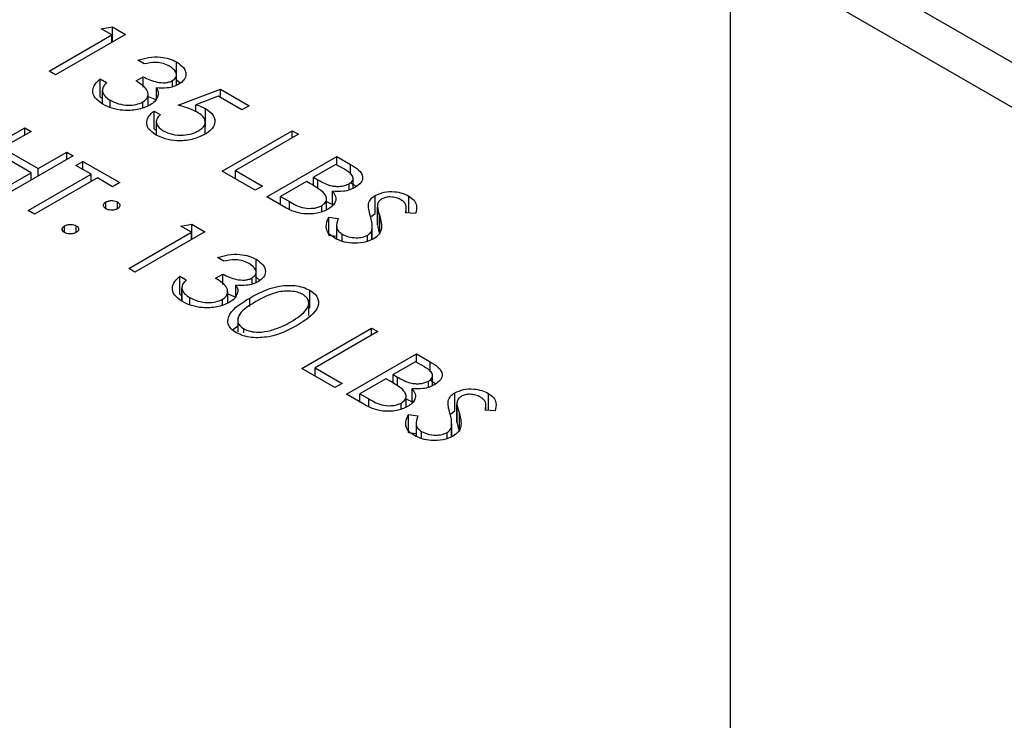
# Model space of a CAD drawing. Header units: inches. Extents: x 1880 to 2363, y -453 to -54.
# Tile 274 of 656: x 2069.403 to 2070.299, y -424.961 to -424.323. Entities that reach past the tile are written whole.
import ezdxf

# ---------------------------------------------------------------- set-up
doc = ezdxf.new("R2010")
doc.units = ezdxf.units.IN
doc.header["$LTSCALE"] = 0.5
doc.header["$MEASUREMENT"] = 0
doc.layers.add('DSS-M-S', color=53, linetype='Continuous')

msp = doc.modelspace()

# ---------------------------------------------------------------- linework, layer by layer
at = {"layer": 'DSS-M-S', "linetype": 'Continuous', "lineweight": 25}
for p, q in [((2070.07445, -424.22874), (2070.73155, -424.60808)), ((2070.7212, -424.64292), (2070.04945, -424.25513)), ((2070.04945, -424.25513), (2070.04945, -425.45953)), ((2069.47684, -424.33165), (2069.4871, -424.33004)), ((2069.48663, -424.3373), (2069.47684, -424.33165)), ((2069.4871, -424.33004), (2069.49887, -424.33683)), ((2069.4871, -424.34363), (2069.4871, -424.33004)), ((2069.42951, -424.37027), (2069.48663, -424.3373)), ((2069.49887, -424.33683), (2069.43523, -424.37357)), ((2069.48663, -424.3439), (2069.48663, -424.3373)), ((2069.516, -424.36368), (2069.51029, -424.36038)), ((2069.54555, -424.37823), (2069.54555, -424.3619)), ((2069.43523, -424.37357), (2069.42951, -424.37027)), ((2069.47602, -424.37734), (2069.48173, -424.38064)), ((2069.47602, -424.39367), (2069.47602, -424.37734)), ((2069.50866, -424.37922), (2069.51518, -424.37546)), ((2069.51518, -424.38497), (2069.51518, -424.37546)), ((2069.5454, -424.38315), (2069.5454, -424.37381)), ((2069.52708, -424.39515), (2069.52708, -424.38544)), ((2069.54192, -424.38451), (2069.54192, -424.37886)), ((2069.54555, -424.37823), (2069.54888, -424.38104)), ((2069.547, -424.40136), (2069.58535, -424.38676)), ((2069.58535, -424.38676), (2069.61146, -424.40183)), ((2069.58535, -424.3943), (2069.58535, -424.38676)), ((2069.47602, -424.39367), (2069.47786, -424.39473)), ((2069.47786, -424.38775), (2069.47786, -424.39991)), ((2069.47792, -424.39996), (2069.47792, -424.38859)), ((2069.51961, -424.40178), (2069.51961, -424.39116)), ((2069.51961, -424.39345), (2069.52708, -424.39626)), ((2069.58328, -424.3931), (2069.56312, -424.40079)), ((2069.60493, -424.4056), (2069.58328, -424.3931)), ((2069.48511, -424.40329), (2069.48511, -424.39672)), ((2069.51478, -424.40347), (2069.51478, -424.3983)), ((2069.56312, -424.40707), (2069.56312, -424.40079)), ((2069.57185, -424.42073), (2069.57185, -424.4044)), ((2069.61146, -424.40183), (2069.60493, -424.4056)), ((2069.52497, -424.40654), (2069.53068, -424.40984)), ((2069.52497, -424.42287), (2069.52497, -424.40654)), ((2069.34364, -424.45847), (2069.40728, -424.42173)), ((2069.40728, -424.42173), (2069.41299, -424.42503)), ((2069.40728, -424.42833), (2069.40728, -424.42173)), ((2069.52497, -424.42287), (2069.52704, -424.42406)), ((2069.52704, -424.41602), (2069.52704, -424.42776)), ((2069.57157, -424.42759), (2069.57157, -424.4167)), ((2069.41299, -424.42503), (2069.38688, -424.4401)), ((2069.58698, -424.46118), (2069.65062, -424.42444)), ((2069.65633, -424.42774), (2069.59922, -424.46071)), ((2069.65062, -424.42444), (2069.65633, -424.42774)), ((2069.65062, -424.43103), (2069.65062, -424.42444)), ((2069.38688, -424.4401), (2069.41952, -424.45894)), ((2069.41299, -424.46271), (2069.38036, -424.44387)), ((2069.45134, -424.44717), (2069.3877, -424.4839)), ((2069.41952, -424.45894), (2069.44563, -424.44387)), ((2069.44563, -424.44387), (2069.45134, -424.44717)), ((2069.44563, -424.45046), (2069.44563, -424.44387)), ((2069.62778, -424.48473), (2069.69142, -424.44799)), ((2069.69142, -424.44799), (2069.70383, -424.45516)), ((2069.69142, -424.45553), (2069.69142, -424.44799)), ((2069.45379, -424.45612), (2069.46031, -424.45235)), ((2069.46766, -424.46412), (2069.45379, -424.45612)), ((2069.46031, -424.45235), (2069.49377, -424.47166)), ((2069.46031, -424.45988), (2069.46031, -424.45235)), ((2069.6906, -424.45506), (2069.6702, -424.46683)), ((2069.69835, -424.45953), (2069.6906, -424.45506)), ((2069.70383, -424.46419), (2069.70383, -424.45516)), ((2069.38199, -424.48061), (2069.41299, -424.46271)), ((2069.41054, -424.49709), (2069.46766, -424.46412)), ((2069.41299, -424.4693), (2069.41299, -424.46271)), ((2069.47337, -424.46742), (2069.41626, -424.50039)), ((2069.41952, -424.46554), (2069.41952, -424.45894)), ((2069.46766, -424.47072), (2069.46766, -424.46412)), ((2069.48724, -424.47543), (2069.47337, -424.46742)), ((2069.61717, -424.47861), (2069.58698, -424.46118)), ((2069.59922, -424.46071), (2069.6237, -424.47484)), ((2069.59922, -424.46824), (2069.59922, -424.46071)), ((2069.6702, -424.46683), (2069.67404, -424.46905)), ((2069.6702, -424.47442), (2069.6702, -424.46683)), ((2069.70619, -424.47687), (2069.70619, -424.46784)), ((2069.49377, -424.47166), (2069.48724, -424.47543)), ((2069.6237, -424.47484), (2069.61717, -424.47861)), ((2069.66368, -424.4706), (2069.64001, -424.48426)), ((2069.66746, -424.47278), (2069.66368, -424.4706)), ((2069.67404, -424.47686), (2069.67404, -424.46905)), ((2069.70246, -424.47837), (2069.70246, -424.4727)), ((2069.70383, -424.47149), (2069.70916, -424.47518)), ((2069.64499, -424.49466), (2069.62778, -424.48473)), ((2069.64001, -424.48426), (2069.64815, -424.48895)), ((2069.64001, -424.49179), (2069.64001, -424.48426)), ((2069.68739, -424.49295), (2069.68739, -424.4795)), ((2069.72633, -424.49974), (2069.72633, -424.48341)), ((2069.75687, -424.49941), (2069.75687, -424.48389)), ((2069.48112, -424.49544), (2069.48112, -424.48932)), ((2069.49173, -424.49544), (2069.49173, -424.48932)), ((2069.64815, -424.4961), (2069.64815, -424.48895)), ((2069.67766, -424.49799), (2069.67766, -424.49267)), ((2069.68207, -424.49643), (2069.68207, -424.48643)), ((2069.7202, -424.49421), (2069.7202, -424.49106)), ((2069.72828, -424.49315), (2069.72828, -424.50948)), ((2069.72828, -424.51005), (2069.72828, -424.49372)), ((2069.41626, -424.50039), (2069.41054, -424.49709)), ((2069.68411, -424.50308), (2069.69272, -424.50432)), ((2069.68411, -424.51941), (2069.68411, -424.50308)), ((2069.72274, -424.50261), (2069.72633, -424.49974)), ((2069.7305, -424.51865), (2069.7305, -424.50232)), ((2069.76305, -424.4999), (2069.75397, -424.49918)), ((2069.75455, -424.49922), (2069.75455, -424.49477)), ((2069.44359, -424.51711), (2069.44359, -424.51099)), ((2069.4542, -424.51711), (2069.4542, -424.51099)), ((2069.54925, -424.51122), (2069.55951, -424.50961)), ((2069.55904, -424.51687), (2069.54925, -424.51122)), ((2069.55951, -424.50961), (2069.57128, -424.5164)), ((2069.55951, -424.5232), (2069.55951, -424.50961)), ((2069.69104, -424.51066), (2069.69104, -424.52291)), ((2069.72364, -424.5233), (2069.72364, -424.51171)), ((2069.72836, -424.50948), (2069.72828, -424.51005)), ((2069.50192, -424.54985), (2069.55904, -424.51687)), ((2069.57128, -424.5164), (2069.50764, -424.55314)), ((2069.55904, -424.52347), (2069.55904, -424.51687)), ((2069.68411, -424.51941), (2069.69104, -424.52041)), ((2069.69608, -424.52504), (2069.69608, -424.51851)), ((2069.71933, -424.52482), (2069.71933, -424.51948)), ((2069.7233, -424.52342), (2069.7233, -424.51456)), ((2069.58841, -424.54325), (2069.5827, -424.53995)), ((2069.61796, -424.5578), (2069.61796, -424.54147)), ((2069.50764, -424.55314), (2069.50192, -424.54985)), ((2069.54843, -424.55691), (2069.55414, -424.56021)), ((2069.54843, -424.57324), (2069.54843, -424.55691)), ((2069.58107, -424.55879), (2069.58759, -424.55503)), ((2069.58759, -424.56454), (2069.58759, -424.55503)), ((2069.61781, -424.56272), (2069.61781, -424.55338)), ((2069.59949, -424.57472), (2069.59949, -424.56501)), ((2069.61433, -424.56408), (2069.61433, -424.55843)), ((2069.61796, -424.5578), (2069.62129, -424.56062)), ((2069.54843, -424.57324), (2069.55027, -424.5743)), ((2069.55027, -424.56732), (2069.55027, -424.57948)), ((2069.55033, -424.57953), (2069.55033, -424.56816)), ((2069.59202, -424.58135), (2069.59202, -424.57073)), ((2069.59202, -424.57302), (2069.59949, -424.57583)), ((2069.6668, -424.586), (2069.6668, -424.56966)), ((2069.55752, -424.58286), (2069.55752, -424.57629)), ((2069.58719, -424.58304), (2069.58719, -424.57787)), ((2069.61204, -424.5844), (2069.61204, -424.57671)), ((2069.66589, -424.5927), (2069.66589, -424.57933)), ((2069.59654, -424.6057), (2069.60112, -424.60196)), ((2069.60112, -424.59455), (2069.60112, -424.60755)), ((2069.60661, -424.60833), (2069.60661, -424.60463)), ((2069.65939, -424.64075), (2069.72303, -424.60401)), ((2069.72874, -424.60731), (2069.67163, -424.64028)), ((2069.72303, -424.60401), (2069.72874, -424.60731)), ((2069.72303, -424.6106), (2069.72303, -424.60401)), ((2069.70019, -424.6643), (2069.76383, -424.62756)), ((2069.76383, -424.62756), (2069.77624, -424.63473)), ((2069.76383, -424.6351), (2069.76383, -424.62756)), ((2069.76301, -424.63463), (2069.74261, -424.6464)), ((2069.77076, -424.6391), (2069.76301, -424.63463)), ((2069.77624, -424.64376), (2069.77624, -424.63473)), ((2069.68958, -424.65818), (2069.65939, -424.64075)), ((2069.67163, -424.64028), (2069.69611, -424.65441)), ((2069.67163, -424.64781), (2069.67163, -424.64028)), ((2069.74261, -424.6464), (2069.74645, -424.64862)), ((2069.74261, -424.65399), (2069.74261, -424.6464)), ((2069.69611, -424.65441), (2069.68958, -424.65818)), ((2069.73609, -424.65017), (2069.71242, -424.66383)), ((2069.73987, -424.65236), (2069.73609, -424.65017)), ((2069.74645, -424.65643), (2069.74645, -424.64862)), ((2069.77487, -424.65794), (2069.77487, -424.65227)), ((2069.77624, -424.65106), (2069.78157, -424.65475)), ((2069.7786, -424.65644), (2069.7786, -424.64741)), ((2069.7174, -424.67423), (2069.70019, -424.6643)), ((2069.71242, -424.66383), (2069.72056, -424.66852)), ((2069.71242, -424.67136), (2069.71242, -424.66383)), ((2069.7598, -424.67252), (2069.7598, -424.65907)), ((2069.79874, -424.67931), (2069.79874, -424.66298)), ((2069.82928, -424.67898), (2069.82928, -424.66346)), ((2069.72056, -424.67567), (2069.72056, -424.66852)), ((2069.75007, -424.67756), (2069.75007, -424.67224)), ((2069.75448, -424.676), (2069.75448, -424.666)), ((2069.79261, -424.67378), (2069.79261, -424.67063)), ((2069.80069, -424.67272), (2069.80069, -424.68905)), ((2069.80069, -424.68962), (2069.80069, -424.67329)), ((2069.75652, -424.68265), (2069.76513, -424.68389)), ((2069.75652, -424.69898), (2069.75652, -424.68265)), ((2069.79515, -424.68218), (2069.79874, -424.67931)), ((2069.80291, -424.69822), (2069.80291, -424.68189)), ((2069.83546, -424.67947), (2069.82638, -424.67875)), ((2069.82696, -424.67879), (2069.82696, -424.67434)), ((2069.76346, -424.69023), (2069.76346, -424.70248)), ((2069.79605, -424.70287), (2069.79605, -424.69128)), ((2069.80077, -424.68905), (2069.80069, -424.68962)), ((2069.75652, -424.69898), (2069.76346, -424.69998)), ((2069.76849, -424.70461), (2069.76849, -424.69808)), ((2069.79175, -424.70439), (2069.79175, -424.69905)), ((2069.79571, -424.70299), (2069.79571, -424.69413))]:
    msp.add_line(p, q, dxfattribs=at)
for points, knots in [([(2069.51029, -424.36038), (2069.51347, -424.35939), (2069.51982, -424.35742), (2069.53009, -424.3571), (2069.53908, -424.35871), (2069.54339, -424.36083), (2069.54555, -424.3619)], [0, 0, 0, 0, 0.2802877, 0.5596797, 0.7797465, 1, 1, 1, 1]), ([(2069.5391, -424.36571), (2069.53731, -424.36483), (2069.53375, -424.36308), (2069.5253, -424.36188), (2069.51953, -424.363), (2069.516, -424.36368)], [0, 0, 0, 0, 0.280636, 0.560364, 1, 1, 1, 1]), ([(2069.54192, -424.37886), (2069.54326, -424.37772), (2069.54596, -424.37541), (2069.54521, -424.37022), (2069.54141, -424.36742), (2069.5391, -424.36571)], [0, 0, 0, 0, 0.278859, 0.560074, 1, 1, 1, 1]), ([(2069.54555, -424.3619), (2069.54785, -424.36355), (2069.55245, -424.36684), (2069.55452, -424.37276), (2069.55289, -424.37822), (2069.54936, -424.38086), (2069.5476, -424.38217)], [0, 0, 0, 0, 0.280085, 0.559868, 0.780099, 1, 1, 1, 1]), ([(2069.47848, -424.40043), (2069.47582, -424.39859), (2069.47049, -424.39493), (2069.46849, -424.38813), (2069.47092, -424.38211), (2069.47432, -424.37893), (2069.47602, -424.37734)], [0, 0, 0, 0, 0.279886, 0.558979, 0.779263, 1, 1, 1, 1]), ([(2069.51518, -424.37546), (2069.51911, -424.37734), (2069.525, -424.38016), (2069.53401, -424.38105), (2069.53898, -424.38026), (2069.54094, -424.37933), (2069.54192, -424.37886)], [0, 0, 0, 0, 0.4994185, 0.749016, 0.8745437, 1, 1, 1, 1]), ([(2069.48173, -424.38064), (2069.48046, -424.38204), (2069.4782, -424.38455), (2069.47801, -424.38736), (2069.47792, -424.38859)], [0, 0, 0, 0, 0.560694, 1, 1, 1, 1]), ([(2069.51478, -424.3983), (2069.51579, -424.39761), (2069.51783, -424.39622), (2069.51986, -424.39276), (2069.51942, -424.38617), (2069.51296, -424.382), (2069.50866, -424.37922)], [0, 0, 0, 0, 0.125587, 0.251191, 0.500605, 1, 1, 1, 1]), ([(2069.5476, -424.38217), (2069.54603, -424.38296), (2069.54288, -424.38454), (2069.5357, -424.38604), (2069.53035, -424.38567), (2069.52708, -424.38544)], [0, 0, 0, 0, 0.280508, 0.560792, 1, 1, 1, 1]), ([(2069.52708, -424.38544), (2069.52779, -424.38674), (2069.52905, -424.38907), (2069.5287, -424.39149), (2069.52854, -424.39256)], [0, 0, 0, 0, 0.5597945, 1, 1, 1, 1]), ([(2069.47792, -424.38859), (2069.4786, -424.39031), (2069.47983, -424.39338), (2069.48349, -424.3957), (2069.48511, -424.39672)], [0, 0, 0, 0, 0.558748, 1, 1, 1, 1]), ([(2069.52854, -424.39256), (2069.52782, -424.39439), (2069.52652, -424.39766), (2069.52271, -424.40017), (2069.52103, -424.40128)], [0, 0, 0, 0, 0.559419, 1, 1, 1, 1]), ([(2069.52103, -424.40128), (2069.51745, -424.40282), (2069.51029, -424.4059), (2069.49745, -424.40641), (2069.48645, -424.40436), (2069.48114, -424.40174), (2069.47848, -424.40043)], [0, 0, 0, 0, 0.279304, 0.558838, 0.779277, 1, 1, 1, 1]), ([(2069.48511, -424.39672), (2069.48746, -424.39791), (2069.49216, -424.40028), (2069.5008, -424.40145), (2069.50895, -424.40092), (2069.51283, -424.39917), (2069.51478, -424.3983)], [0, 0, 0, 0, 0.2805991, 0.5601509, 0.7803026, 1, 1, 1, 1]), ([(2069.56429, -424.40757), (2069.56131, -424.40618), (2069.556, -424.40368), (2069.54975, -424.40207), (2069.547, -424.40136)], [0, 0, 0, 0, 0.559416, 1, 1, 1, 1]), ([(2069.56312, -424.40079), (2069.56487, -424.40136), (2069.56801, -424.40239), (2069.57068, -424.40379), (2069.57185, -424.4044)], [0, 0, 0, 0, 0.560064, 1, 1, 1, 1]), ([(2069.57185, -424.4044), (2069.57457, -424.40634), (2069.58001, -424.41023), (2069.58097, -424.4174), (2069.57773, -424.42357), (2069.57328, -424.42651), (2069.57106, -424.42798)], [0, 0, 0, 0, 0.279688, 0.559025, 0.779292, 1, 1, 1, 1]), ([(2069.52644, -424.42811), (2069.52399, -424.42638), (2069.51909, -424.42291), (2069.5178, -424.41653), (2069.51992, -424.4109), (2069.52329, -424.408), (2069.52497, -424.40654)], [0, 0, 0, 0, 0.279625, 0.559019, 0.77938, 1, 1, 1, 1]), ([(2069.53068, -424.40984), (2069.52938, -424.41116), (2069.52677, -424.4138), (2069.52702, -424.41815), (2069.52933, -424.42181), (2069.53197, -424.42363), (2069.5333, -424.42454)], [0, 0, 0, 0, 0.28005, 0.559166, 0.779583, 1, 1, 1, 1]), ([(2069.56559, -424.42454), (2069.56756, -424.42314), (2069.57149, -424.42032), (2069.57198, -424.41509), (2069.56916, -424.41073), (2069.56591, -424.40863), (2069.56429, -424.40757)], [0, 0, 0, 0, 0.279539, 0.558617, 0.779047, 1, 1, 1, 1]), ([(2069.57106, -424.42798), (2069.56738, -424.42967), (2069.56004, -424.43305), (2069.54665, -424.43418), (2069.53483, -424.43227), (2069.52924, -424.4295), (2069.52644, -424.42811)], [0, 0, 0, 0, 0.279864, 0.559271, 0.779424, 1, 1, 1, 1]), ([(2069.5333, -424.42454), (2069.53596, -424.42575), (2069.54129, -424.42818), (2069.55096, -424.42874), (2069.55951, -424.42753), (2069.56356, -424.42554), (2069.56559, -424.42454)], [0, 0, 0, 0, 0.279617, 0.559357, 0.779559, 1, 1, 1, 1]), ([(2069.70383, -424.45516), (2069.7065, -424.45677), (2069.71181, -424.45996), (2069.71574, -424.46598), (2069.71397, -424.47182), (2069.71018, -424.47456), (2069.70828, -424.47593)], [0, 0, 0, 0, 0.281317, 0.559922, 0.779935, 1, 1, 1, 1]), ([(2069.70246, -424.4727), (2069.70384, -424.47169), (2069.70591, -424.47017), (2069.70633, -424.46761), (2069.70525, -424.46384), (2069.70141, -424.46145), (2069.69835, -424.45953)], [0, 0, 0, 0, 0.249284, 0.374925, 0.500645, 1, 1, 1, 1]), ([(2069.67862, -424.48009), (2069.67668, -424.47866), (2069.67321, -424.47609), (2069.66922, -424.4738), (2069.66746, -424.47278)], [0, 0, 0, 0, 0.559734, 1, 1, 1, 1]), ([(2069.67404, -424.46905), (2069.67805, -424.47135), (2069.68306, -424.47423), (2069.69121, -424.47521), (2069.69534, -424.47504), (2069.69931, -424.47425), (2069.70141, -424.47322), (2069.70246, -424.4727)], [0, 0, 0, 0, 0.498607, 0.624009, 0.749401, 0.874736, 1, 1, 1, 1]), ([(2069.70828, -424.47593), (2069.70667, -424.47674), (2069.70345, -424.47835), (2069.69625, -424.48008), (2069.69074, -424.47972), (2069.68739, -424.4795)], [0, 0, 0, 0, 0.280867, 0.561527, 1, 1, 1, 1]), ([(2069.67766, -424.49267), (2069.67903, -424.49166), (2069.68177, -424.48964), (2069.68263, -424.48489), (2069.68014, -424.48191), (2069.67862, -424.48009)], [0, 0, 0, 0, 0.279944, 0.560429, 1, 1, 1, 1]), ([(2069.68739, -424.4795), (2069.68852, -424.48105), (2069.69078, -424.48414), (2069.69053, -424.48892), (2069.68784, -424.49298), (2069.68486, -424.49497), (2069.68337, -424.49597)], [0, 0, 0, 0, 0.280382, 0.559606, 0.779765, 1, 1, 1, 1]), ([(2069.7202, -424.49106), (2069.72073, -424.48946), (2069.72168, -424.4866), (2069.72491, -424.48439), (2069.72633, -424.48341)], [0, 0, 0, 0, 0.55984, 1, 1, 1, 1]), ([(2069.72633, -424.48341), (2069.72887, -424.48227), (2069.73394, -424.47998), (2069.74319, -424.47965), (2069.7511, -424.48109), (2069.75494, -424.48296), (2069.75687, -424.48389)], [0, 0, 0, 0, 0.279553, 0.558798, 0.779378, 1, 1, 1, 1]), ([(2069.7497, -424.48729), (2069.74831, -424.4866), (2069.74553, -424.48523), (2069.74044, -424.48458), (2069.73567, -424.48497), (2069.73343, -424.48603), (2069.73231, -424.48655)], [0, 0, 0, 0, 0.280274, 0.559931, 0.77992, 1, 1, 1, 1]), ([(2069.75687, -424.48389), (2069.75863, -424.48513), (2069.76217, -424.48761), (2069.76456, -424.49332), (2069.76362, -424.4974), (2069.76305, -424.4999)], [0, 0, 0, 0, 0.2797499, 0.5595012, 1, 1, 1, 1]), ([(2069.48112, -424.49544), (2069.48043, -424.49494), (2069.47905, -424.49393), (2069.47877, -424.4921), (2069.47944, -424.49048), (2069.48056, -424.48971), (2069.48112, -424.48932)], [0, 0, 0, 0, 0.279647, 0.559299, 0.779615, 1, 1, 1, 1]), ([(2069.48112, -424.48932), (2069.482, -424.48893), (2069.48375, -424.48814), (2069.48692, -424.48797), (2069.48972, -424.48836), (2069.49106, -424.489), (2069.49173, -424.48932)], [0, 0, 0, 0, 0.279585, 0.559454, 0.779697, 1, 1, 1, 1]), ([(2069.49173, -424.48932), (2069.49242, -424.48983), (2069.49381, -424.49083), (2069.49407, -424.49267), (2069.49343, -424.49429), (2069.49229, -424.49506), (2069.49173, -424.49544)], [0, 0, 0, 0, 0.279602, 0.559212, 0.779475, 1, 1, 1, 1]), ([(2069.68337, -424.49597), (2069.68014, -424.4974), (2069.67368, -424.50026), (2069.6619, -424.50044), (2069.65209, -424.49832), (2069.64736, -424.49589), (2069.64499, -424.49466)], [0, 0, 0, 0, 0.279141, 0.558654, 0.779059, 1, 1, 1, 1]), ([(2069.64815, -424.48895), (2069.65231, -424.49135), (2069.65855, -424.49495), (2069.66892, -424.49529), (2069.67438, -424.49426), (2069.67657, -424.4932), (2069.67766, -424.49267)], [0, 0, 0, 0, 0.49936, 0.748736, 0.874399, 1, 1, 1, 1]), ([(2069.68207, -424.48879), (2069.68362, -424.48971), (2069.68555, -424.49085), (2069.68817, -424.49109), (2069.68867, -424.49113)], [0, 0, 0, 0, 0.80818, 1, 1, 1, 1]), ([(2069.72197, -424.50208), (2069.72136, -424.50003), (2069.72028, -424.49638), (2069.72023, -424.49268), (2069.7202, -424.49106)], [0, 0, 0, 0, 0.560413, 1, 1, 1, 1]), ([(2069.73231, -424.48655), (2069.7315, -424.48711), (2069.72987, -424.48822), (2069.72832, -424.49071), (2069.7283, -424.49258), (2069.72828, -424.49372)], [0, 0, 0, 0, 0.279946, 0.559774, 1, 1, 1, 1]), ([(2069.72828, -424.49372), (2069.72864, -424.49533), (2069.72926, -424.49821), (2069.73012, -424.50106), (2069.7305, -424.50232)], [0, 0, 0, 0, 0.559906, 1, 1, 1, 1]), ([(2069.75397, -424.49918), (2069.75424, -424.49775), (2069.75468, -424.4954), (2069.75442, -424.49211), (2069.75285, -424.48941), (2069.75075, -424.488), (2069.7497, -424.48729)], [0, 0, 0, 0, 0.340409, 0.560482, 0.78018, 1, 1, 1, 1]), ([(2069.49173, -424.49544), (2069.49085, -424.49585), (2069.48911, -424.49665), (2069.48593, -424.4968), (2069.48312, -424.49642), (2069.48179, -424.49577), (2069.48112, -424.49544)], [0, 0, 0, 0, 0.279517, 0.559326, 0.779544, 1, 1, 1, 1]), ([(2069.68955, -424.52228), (2069.68744, -424.52078), (2069.6832, -424.51779), (2069.68074, -424.51083), (2069.68283, -424.50602), (2069.68411, -424.50308)], [0, 0, 0, 0, 0.27988, 0.559666, 1, 1, 1, 1]), ([(2069.7233, -424.51456), (2069.72344, -424.51221), (2069.72368, -424.50803), (2069.7225, -424.50389), (2069.72197, -424.50208)], [0, 0, 0, 0, 0.559496, 1, 1, 1, 1]), ([(2069.7305, -424.50232), (2069.73154, -424.50633), (2069.73298, -424.51191), (2069.73005, -424.51906), (2069.72665, -424.52157), (2069.72496, -424.52283)], [0, 0, 0, 0, 0.560115, 0.780284, 1, 1, 1, 1]), ([(2069.44359, -424.51711), (2069.4429, -424.5166), (2069.44154, -424.51559), (2069.44125, -424.51376), (2069.44192, -424.51215), (2069.44303, -424.51137), (2069.44359, -424.51099)], [0, 0, 0, 0, 0.279581, 0.559143, 0.779575, 1, 1, 1, 1]), ([(2069.44359, -424.51099), (2069.44446, -424.51059), (2069.44621, -424.50979), (2069.44939, -424.50963), (2069.45219, -424.51002), (2069.45353, -424.51066), (2069.4542, -424.51099)], [0, 0, 0, 0, 0.279576, 0.559284, 0.779552, 1, 1, 1, 1]), ([(2069.4542, -424.51099), (2069.45489, -424.51149), (2069.45628, -424.5125), (2069.45654, -424.51433), (2069.4559, -424.51596), (2069.45476, -424.51673), (2069.4542, -424.51711)], [0, 0, 0, 0, 0.279602, 0.559212, 0.779475, 1, 1, 1, 1]), ([(2069.69272, -424.50432), (2069.6917, -424.50709), (2069.69029, -424.51095), (2069.69245, -424.51593), (2069.69487, -424.51765), (2069.69608, -424.51851)], [0, 0, 0, 0, 0.559321, 0.779782, 1, 1, 1, 1]), ([(2069.72828, -424.51005), (2069.72864, -424.51166), (2069.72926, -424.51454), (2069.73012, -424.51739), (2069.7305, -424.51865)], [0, 0, 0, 0, 0.559906, 1, 1, 1, 1]), ([(2069.4542, -424.51711), (2069.45332, -424.51751), (2069.45157, -424.5183), (2069.4484, -424.51846), (2069.4456, -424.51808), (2069.44426, -424.51743), (2069.44359, -424.51711)], [0, 0, 0, 0, 0.279469, 0.559358, 0.779674, 1, 1, 1, 1]), ([(2069.69608, -424.51851), (2069.69796, -424.5194), (2069.70173, -424.52117), (2069.70848, -424.5221), (2069.7148, -424.52152), (2069.71782, -424.52016), (2069.71933, -424.51948)], [0, 0, 0, 0, 0.2802764, 0.5601478, 0.7801531, 1, 1, 1, 1]), ([(2069.71933, -424.51948), (2069.72045, -424.51866), (2069.72243, -424.51719), (2069.72303, -424.51536), (2069.7233, -424.51456)], [0, 0, 0, 0, 0.55899, 1, 1, 1, 1]), ([(2069.72496, -424.52283), (2069.722, -424.52413), (2069.71607, -424.52672), (2069.70544, -424.52699), (2069.6962, -424.52554), (2069.69177, -424.52336), (2069.68955, -424.52228)], [0, 0, 0, 0, 0.279183, 0.559085, 0.779446, 1, 1, 1, 1]), ([(2069.5827, -424.53995), (2069.58588, -424.53896), (2069.59223, -424.53699), (2069.6025, -424.53667), (2069.61149, -424.53828), (2069.6158, -424.54041), (2069.61796, -424.54147)], [0, 0, 0, 0, 0.280288, 0.55968, 0.779747, 1, 1, 1, 1]), ([(2069.61151, -424.54528), (2069.60972, -424.5444), (2069.60616, -424.54265), (2069.59771, -424.54145), (2069.59194, -424.54257), (2069.58841, -424.54325)], [0, 0, 0, 0, 0.280636, 0.560364, 1, 1, 1, 1]), ([(2069.61433, -424.55843), (2069.61567, -424.55729), (2069.61837, -424.55498), (2069.61762, -424.54979), (2069.61382, -424.54699), (2069.61151, -424.54528)], [0, 0, 0, 0, 0.278859, 0.560074, 1, 1, 1, 1]), ([(2069.61796, -424.54147), (2069.62026, -424.54312), (2069.62486, -424.54641), (2069.62693, -424.55233), (2069.6253, -424.55779), (2069.62177, -424.56043), (2069.62001, -424.56175)], [0, 0, 0, 0, 0.280085, 0.559868, 0.780099, 1, 1, 1, 1]), ([(2069.55089, -424.58), (2069.54823, -424.57816), (2069.54291, -424.5745), (2069.5409, -424.5677), (2069.54333, -424.56168), (2069.54673, -424.5585), (2069.54843, -424.55691)], [0, 0, 0, 0, 0.279886, 0.558979, 0.779263, 1, 1, 1, 1]), ([(2069.58759, -424.55503), (2069.59152, -424.55691), (2069.59741, -424.55973), (2069.60642, -424.56062), (2069.61139, -424.55983), (2069.61335, -424.5589), (2069.61433, -424.55843)], [0, 0, 0, 0, 0.499418, 0.749016, 0.874544, 1, 1, 1, 1]), ([(2069.55414, -424.56021), (2069.55287, -424.56161), (2069.55061, -424.56412), (2069.55042, -424.56693), (2069.55033, -424.56816)], [0, 0, 0, 0, 0.560694, 1, 1, 1, 1]), ([(2069.58719, -424.57787), (2069.5882, -424.57718), (2069.59024, -424.57579), (2069.59227, -424.57233), (2069.59183, -424.56574), (2069.58537, -424.56157), (2069.58107, -424.55879)], [0, 0, 0, 0, 0.125587, 0.251191, 0.500605, 1, 1, 1, 1]), ([(2069.62001, -424.56175), (2069.61844, -424.56253), (2069.61529, -424.56411), (2069.60812, -424.56561), (2069.60276, -424.56524), (2069.59949, -424.56501)], [0, 0, 0, 0, 0.2805082, 0.5607923, 1, 1, 1, 1]), ([(2069.59949, -424.56501), (2069.6002, -424.56632), (2069.60146, -424.56864), (2069.60111, -424.57106), (2069.60095, -424.57213)], [0, 0, 0, 0, 0.559795, 1, 1, 1, 1]), ([(2069.61204, -424.57671), (2069.61989, -424.57246), (2069.62971, -424.56715), (2069.6452, -424.56506), (2069.65313, -424.56525), (2069.66076, -424.5667), (2069.66479, -424.56868), (2069.6668, -424.56966)], [0, 0, 0, 0, 0.498702, 0.624177, 0.749467, 0.874745, 1, 1, 1, 1]), ([(2069.55033, -424.56816), (2069.55102, -424.56988), (2069.55224, -424.57295), (2069.5559, -424.57527), (2069.55752, -424.57629)], [0, 0, 0, 0, 0.558748, 1, 1, 1, 1]), ([(2069.60095, -424.57213), (2069.60023, -424.57396), (2069.59893, -424.57723), (2069.59512, -424.57974), (2069.59344, -424.58085)], [0, 0, 0, 0, 0.559419, 1, 1, 1, 1]), ([(2069.66046, -424.57354), (2069.65886, -424.57278), (2069.65565, -424.57127), (2069.64954, -424.57033), (2069.64332, -424.57035), (2069.63136, -424.57239), (2069.62381, -424.57661), (2069.61778, -424.57999)], [0, 0, 0, 0, 0.125139, 0.250418, 0.375519, 0.500847, 1, 1, 1, 1]), ([(2069.6496, -424.59836), (2069.65527, -424.59481), (2069.66377, -424.5895), (2069.66656, -424.58101), (2069.66437, -424.57633), (2069.66177, -424.57447), (2069.66046, -424.57354)], [0, 0, 0, 0, 0.500072, 0.749021, 0.874598, 1, 1, 1, 1]), ([(2069.6668, -424.56966), (2069.66852, -424.57083), (2069.67197, -424.57317), (2069.67548, -424.57903), (2069.67346, -424.59012), (2069.66256, -424.59705), (2069.65529, -424.60167)], [0, 0, 0, 0, 0.1256, 0.251197, 0.500581, 1, 1, 1, 1]), ([(2069.59344, -424.58085), (2069.58987, -424.58239), (2069.5827, -424.58547), (2069.56986, -424.58598), (2069.55886, -424.58394), (2069.55355, -424.58131), (2069.55089, -424.58)], [0, 0, 0, 0, 0.279304, 0.558838, 0.779277, 1, 1, 1, 1]), ([(2069.55752, -424.57629), (2069.55987, -424.57748), (2069.56457, -424.57985), (2069.57321, -424.58102), (2069.58136, -424.58049), (2069.58525, -424.57874), (2069.58719, -424.57787)], [0, 0, 0, 0, 0.280599, 0.560151, 0.780303, 1, 1, 1, 1]), ([(2069.5999, -424.60829), (2069.59819, -424.60713), (2069.59478, -424.60481), (2069.59135, -424.59898), (2069.59368, -424.58799), (2069.6047, -424.58122), (2069.61204, -424.57671)], [0, 0, 0, 0, 0.125551, 0.25109, 0.50025, 1, 1, 1, 1]), ([(2069.61778, -424.57999), (2069.61188, -424.58345), (2069.60304, -424.58863), (2069.60047, -424.59718), (2069.60272, -424.60184), (2069.60532, -424.6037), (2069.60661, -424.60463)], [0, 0, 0, 0, 0.500291, 0.749086, 0.874606, 1, 1, 1, 1]), ([(2069.65529, -424.60167), (2069.64729, -424.60587), (2069.63531, -424.61218), (2069.61611, -424.61327), (2069.60597, -424.61127), (2069.60192, -424.60928), (2069.5999, -424.60829)], [0, 0, 0, 0, 0.499407, 0.748743, 0.874372, 1, 1, 1, 1]), ([(2069.63119, -424.6062), (2069.63494, -424.60498), (2069.64163, -424.60279), (2069.64716, -424.59971), (2069.6496, -424.59836)], [0, 0, 0, 0, 0.559599, 1, 1, 1, 1]), ([(2069.60661, -424.60463), (2069.60857, -424.60551), (2069.61248, -424.60726), (2069.62149, -424.60827), (2069.62752, -424.60699), (2069.63119, -424.6062)], [0, 0, 0, 0, 0.280257, 0.560781, 1, 1, 1, 1]), ([(2069.77624, -424.63473), (2069.77891, -424.63634), (2069.78422, -424.63953), (2069.78815, -424.64555), (2069.78638, -424.65139), (2069.78259, -424.65413), (2069.78069, -424.6555)], [0, 0, 0, 0, 0.281317, 0.559922, 0.779935, 1, 1, 1, 1]), ([(2069.77487, -424.65227), (2069.77625, -424.65126), (2069.77833, -424.64974), (2069.77874, -424.64718), (2069.77766, -424.64341), (2069.77382, -424.64102), (2069.77076, -424.6391)], [0, 0, 0, 0, 0.249284, 0.374925, 0.500645, 1, 1, 1, 1]), ([(2069.75103, -424.65966), (2069.74909, -424.65823), (2069.74562, -424.65566), (2069.74163, -424.65337), (2069.73987, -424.65236)], [0, 0, 0, 0, 0.559734, 1, 1, 1, 1]), ([(2069.74645, -424.64862), (2069.75046, -424.65092), (2069.75547, -424.6538), (2069.76362, -424.65478), (2069.76775, -424.65461), (2069.77172, -424.65382), (2069.77382, -424.65279), (2069.77487, -424.65227)], [0, 0, 0, 0, 0.498607, 0.624009, 0.749401, 0.874736, 1, 1, 1, 1]), ([(2069.78069, -424.6555), (2069.77908, -424.65631), (2069.77586, -424.65792), (2069.76866, -424.65965), (2069.76315, -424.65929), (2069.7598, -424.65907)], [0, 0, 0, 0, 0.280867, 0.561527, 1, 1, 1, 1]), ([(2069.75007, -424.67224), (2069.75144, -424.67123), (2069.75418, -424.66921), (2069.75504, -424.66446), (2069.75255, -424.66148), (2069.75103, -424.65966)], [0, 0, 0, 0, 0.279944, 0.560429, 1, 1, 1, 1]), ([(2069.7598, -424.65907), (2069.76093, -424.66062), (2069.76319, -424.66371), (2069.76294, -424.66849), (2069.76025, -424.67255), (2069.75727, -424.67454), (2069.75578, -424.67554)], [0, 0, 0, 0, 0.280382, 0.559606, 0.779765, 1, 1, 1, 1]), ([(2069.79261, -424.67063), (2069.79314, -424.66903), (2069.79409, -424.66617), (2069.79732, -424.66396), (2069.79874, -424.66298)], [0, 0, 0, 0, 0.55984, 1, 1, 1, 1]), ([(2069.79874, -424.66298), (2069.80128, -424.66184), (2069.80635, -424.65955), (2069.8156, -424.65922), (2069.82351, -424.66066), (2069.82735, -424.66253), (2069.82928, -424.66346)], [0, 0, 0, 0, 0.279553, 0.558798, 0.779378, 1, 1, 1, 1]), ([(2069.82211, -424.66686), (2069.82072, -424.66617), (2069.81794, -424.6648), (2069.81285, -424.66415), (2069.80808, -424.66454), (2069.80584, -424.6656), (2069.80472, -424.66612)], [0, 0, 0, 0, 0.280274, 0.559931, 0.77992, 1, 1, 1, 1]), ([(2069.82928, -424.66346), (2069.83104, -424.6647), (2069.83458, -424.66719), (2069.83697, -424.67289), (2069.83603, -424.67697), (2069.83546, -424.67947)], [0, 0, 0, 0, 0.27975, 0.559501, 1, 1, 1, 1]), ([(2069.72056, -424.66852), (2069.72472, -424.67092), (2069.73096, -424.67452), (2069.74134, -424.67486), (2069.74679, -424.67383), (2069.74898, -424.67277), (2069.75007, -424.67224)], [0, 0, 0, 0, 0.49936, 0.748736, 0.874399, 1, 1, 1, 1]), ([(2069.75448, -424.66836), (2069.75603, -424.66928), (2069.75796, -424.67042), (2069.76058, -424.67066), (2069.76108, -424.67071)], [0, 0, 0, 0, 0.80818, 1, 1, 1, 1]), ([(2069.79438, -424.68165), (2069.79378, -424.6796), (2069.79269, -424.67595), (2069.79264, -424.67225), (2069.79261, -424.67063)], [0, 0, 0, 0, 0.5604127, 1, 1, 1, 1]), ([(2069.80472, -424.66612), (2069.80391, -424.66668), (2069.80228, -424.66779), (2069.80073, -424.67028), (2069.80071, -424.67215), (2069.80069, -424.67329)], [0, 0, 0, 0, 0.279946, 0.559774, 1, 1, 1, 1]), ([(2069.80069, -424.67329), (2069.80105, -424.6749), (2069.80167, -424.67778), (2069.80253, -424.68063), (2069.80291, -424.68189)], [0, 0, 0, 0, 0.559906, 1, 1, 1, 1]), ([(2069.82638, -424.67875), (2069.82665, -424.67732), (2069.82709, -424.67497), (2069.82683, -424.67168), (2069.82526, -424.66898), (2069.82316, -424.66757), (2069.82211, -424.66686)], [0, 0, 0, 0, 0.340409, 0.560482, 0.78018, 1, 1, 1, 1]), ([(2069.75578, -424.67554), (2069.75255, -424.67697), (2069.74609, -424.67983), (2069.73431, -424.68001), (2069.7245, -424.67789), (2069.71977, -424.67546), (2069.7174, -424.67423)], [0, 0, 0, 0, 0.279141, 0.558654, 0.779059, 1, 1, 1, 1]), ([(2069.76196, -424.70185), (2069.75985, -424.70035), (2069.75561, -424.69736), (2069.75315, -424.69041), (2069.75524, -424.68559), (2069.75652, -424.68265)], [0, 0, 0, 0, 0.2798798, 0.5596658, 1, 1, 1, 1]), ([(2069.79571, -424.69413), (2069.79585, -424.69178), (2069.79609, -424.6876), (2069.79491, -424.68347), (2069.79438, -424.68165)], [0, 0, 0, 0, 0.559496, 1, 1, 1, 1]), ([(2069.80291, -424.68189), (2069.80395, -424.6859), (2069.80539, -424.69148), (2069.80246, -424.69863), (2069.79906, -424.70114), (2069.79737, -424.7024)], [0, 0, 0, 0, 0.560115, 0.780284, 1, 1, 1, 1]), ([(2069.76513, -424.68389), (2069.76411, -424.68666), (2069.7627, -424.69052), (2069.76486, -424.6955), (2069.76728, -424.69722), (2069.76849, -424.69808)], [0, 0, 0, 0, 0.5593206, 0.7797817, 1, 1, 1, 1]), ([(2069.80069, -424.68962), (2069.80105, -424.69123), (2069.80167, -424.69411), (2069.80253, -424.69696), (2069.80291, -424.69822)], [0, 0, 0, 0, 0.559906, 1, 1, 1, 1]), ([(2069.76849, -424.69808), (2069.77037, -424.69897), (2069.77414, -424.70074), (2069.78089, -424.70167), (2069.78721, -424.70109), (2069.79023, -424.69973), (2069.79175, -424.69905)], [0, 0, 0, 0, 0.2802764, 0.5601478, 0.7801531, 1, 1, 1, 1]), ([(2069.79175, -424.69905), (2069.79286, -424.69823), (2069.79484, -424.69676), (2069.79544, -424.69493), (2069.79571, -424.69413)], [0, 0, 0, 0, 0.55899, 1, 1, 1, 1]), ([(2069.79737, -424.7024), (2069.79441, -424.7037), (2069.78848, -424.70629), (2069.77785, -424.70656), (2069.76861, -424.70511), (2069.76418, -424.70293), (2069.76196, -424.70185)], [0, 0, 0, 0, 0.279183, 0.559085, 0.779446, 1, 1, 1, 1])]:
    msp.add_open_spline(points, degree=3, knots=knots, dxfattribs=at)

doc.saveas('drawing.dxf')
